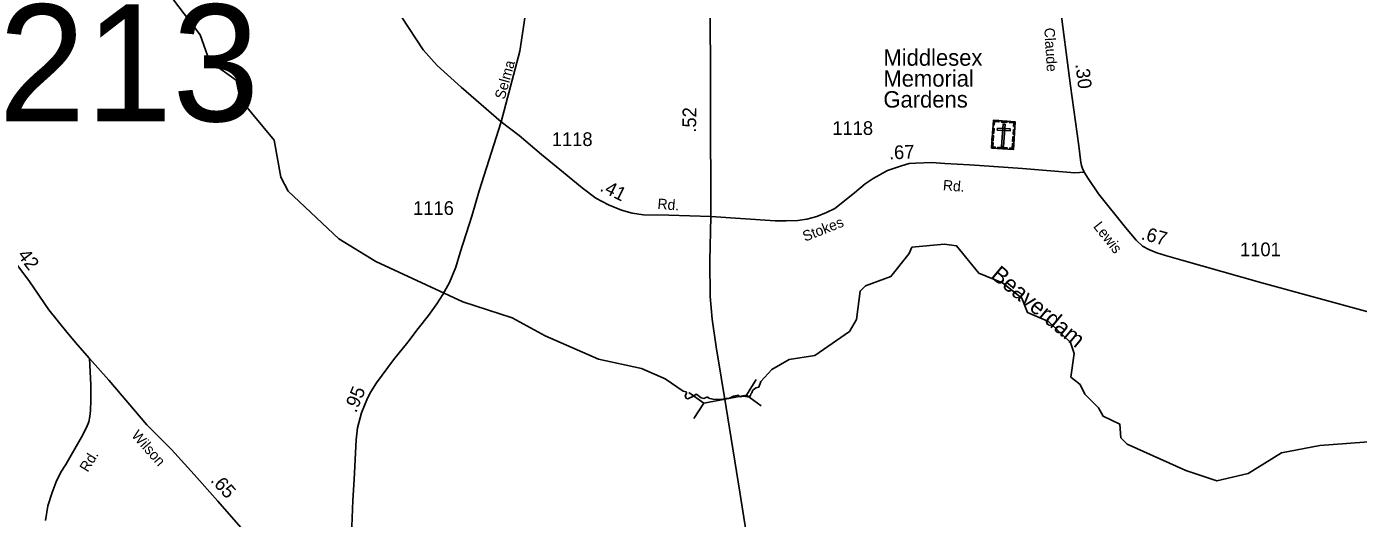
# Model space of a CAD drawing. Extents: x 2220236 to 2384410, y 720751 to 894131.
# Drawn here: x 2229783 to 2241927, y 735017 to 739507 of the extents above; entities that cross this region are included whole.
import ezdxf

# ---------------------------------------------------------------- set-up
doc = ezdxf.new("R2010")
doc.units = 0
doc.layers.add('Default', color=7, linetype='Continuous')

msp = doc.modelspace()

# ---------------------------------------------------------------- linework, layer by layer
at = {"layer": 'Default'}
for p, q in [((2236437, 736284), (2236347, 736143)), ((2235822, 736166), (2235957, 736069)), ((2235957, 736069), (2236347, 736143)), ((2236482, 736046), (2236347, 736143)), ((2235867, 735929), (2235957, 736069))]:
    msp.add_line(p, q, dxfattribs=at)
for points in [[(2234110, 738639), (2234281, 739284), (2234329, 739604), (2234349, 739867), (2234358, 739986), (2234384, 740147), (2234413, 740230), (2234469, 740343), (2234496, 740404), (2234533, 740462), (2234588, 740517), (2234692, 740616), (2234818, 740737), (2235064, 740958), (2235193, 741081), (2235283, 741198), (2235341, 741317), (2235381, 741423), (2235400, 741525), (2235419, 741621), (2235437, 741785), (2235448, 741888), (2235456, 742015), (2235456, 742290)], [(2236021, 737774), (2236016, 739867), (2236023, 740451), (2236038, 740701), (2236075, 741272), (2236084, 741444), (2236090, 741992)], [(2234110, 738639), (2233746, 738954), (2233527, 739152), (2233399, 739295), (2233201, 739596), (2232862, 740133), (2232718, 740387), (2232649, 740554), (2232502, 741050), (2232385, 741522)], [(2237854, 737495), (2237830, 737437), (2237665, 737227), (2237432, 737140), (2237383, 737092), (2237351, 736833), (2237286, 736723), (2236972, 736503), (2236738, 736469), (2236580, 736377), (2236477, 736266), (2236461, 736216), (2236437, 736210), (2236410, 736193), (2236402, 736182), (2236396, 736165), (2236388, 736156), (2236385, 736137), (2236353, 736128), (2236324, 736132), (2236291, 736128), (2236275, 736141), (2236230, 736132), (2236191, 736114), (2236163, 736113), (2236115, 736103), (2236041, 736107), (2236001, 736115), (2235997, 736123), (2235985, 736124), (2235958, 736113), (2235935, 736117), (2235896, 736148), (2235889, 736150), (2235858, 736130), (2235825, 736115), (2235812, 736109), (2235799, 736113), (2235788, 736134), (2235798, 736155), (2235801, 736165), (2235797, 736172), (2235769, 736180), (2235607, 736292), (2235390, 736385), (2234997, 736471), (2234512, 736685), (2234211, 736848), (2233760, 736995), (2232966, 737363), (2232631, 737570), (2232169, 738006), (2232102, 738132), (2232040, 738471), (2231729, 738844), (2231694, 739019), (2231451, 739191), (2231366, 739432), (2231122, 739756)], [(2239426, 738177), (2239413, 738213), (2239403, 738239), (2239395, 738267), (2239377, 738420), (2239302, 738967), (2239203, 739739)], [(2232693, 733952), (2232745, 734865), (2232758, 735180), (2232769, 735372), (2232787, 735735), (2232800, 735845), (2232836, 735982), (2232891, 736115), (2232922, 736173), (2232972, 736255), (2233128, 736464), (2233259, 736627), (2233354, 736750), (2233449, 736869), (2233524, 736977), (2233577, 737060), (2233638, 737170), (2233698, 737311), (2233737, 737444), (2233843, 737776), (2233909, 738007), (2233977, 738218), (2234110, 738639)], [(2236021, 737774), (2235640, 737785), (2235408, 737790), (2235306, 737805), (2235207, 737832), (2235090, 737879), (2234974, 737941), (2234850, 738035), (2234678, 738176), (2234478, 738341), (2234273, 738512), (2234110, 738639)], [(2239426, 738177), (2239343, 738171), (2238863, 738211), (2238473, 738239), (2238380, 738246), (2238156, 738258), (2238039, 738265), (2237888, 738260), (2237830, 738256), (2237762, 738235), (2237632, 738193), (2237502, 738121), (2237429, 738073), (2237333, 737991), (2237152, 737848), (2237077, 737810), (2236990, 737775), (2236898, 737748), (2236816, 737736), (2236708, 737733), (2236608, 737734), (2236021, 737774)], [(2242516, 736767), (2241047, 737169), (2240319, 737376), (2240169, 737417), (2240089, 737443), (2240016, 737472), (2239959, 737503), (2239900, 737557), (2239804, 737674), (2239558, 737980), (2239462, 738120), (2239426, 738177)], [(2230355, 736476), (2230248, 736602), (2230149, 736719), (2229984, 736920), (2229810, 737179), (2229658, 737385), (2229562, 737492), (2229479, 737570), (2229396, 737635), (2229323, 737677), (2229188, 737750), (2229065, 737807), (2228940, 737860), (2228737, 737930)], [(2236613, 733081), (2236577, 733287), (2236458, 734180), (2236286, 735258), (2236161, 736029), (2236072, 736584), (2236033, 736835), (2236016, 737042), (2236014, 737367), (2236021, 737774)], [(2242101, 735722), (2241577, 735684), (2241227, 735616), (2240921, 735428), (2240637, 735359), (2240353, 735456), (2239818, 735694), (2239760, 735754), (2239751, 735879), (2239599, 735951), (2239557, 736027), (2239432, 736151), (2239390, 736240), (2239305, 736308), (2239337, 736524), (2239303, 736623), (2239102, 736814), (2238909, 736896), (2238859, 737029), (2238681, 737167), (2238465, 737257), (2238263, 737507), (2238154, 737522), (2237854, 737495)], [(2229954, 734998), (2229977, 735131), (2230015, 735253), (2230053, 735352), (2230095, 735438), (2230141, 735510), (2230283, 735760), (2230330, 735848), (2230351, 735900), (2230359, 735949), (2230365, 736001), (2230368, 736094), (2230368, 736238), (2230355, 736476)], [(2232693, 733952), (2232580, 734044), (2232441, 734173), (2232224, 734389), (2232120, 734502), (2231956, 734684), (2231715, 734959), (2231525, 735175), (2231310, 735417), (2231103, 735645), (2230880, 735871), (2230706, 736076), (2230532, 736280), (2230355, 736476)]]:
    msp.add_lwpolyline(points, dxfattribs=at)
for points in [[(2238599, 738652), (2238797, 738639), (2238781, 738385), (2238582, 738398)], [(2238596, 738609), (2238607, 738608), (2238609, 738640), (2238650, 738637), (2238650, 738649), (2238599, 738652)], [(2238673, 738647), (2238724, 738644), (2238723, 738632), (2238672, 738636)], [(2238795, 738596), (2238783, 738596), (2238785, 738629), (2238745, 738631), (2238746, 738642), (2238797, 738639)], [(2238591, 738535), (2238594, 738578), (2238605, 738577), (2238602, 738534)], [(2238635, 738581), (2238634, 738563), (2238751, 738555), (2238752, 738574)], [(2238705, 738616), (2238687, 738617), (2238674, 738414), (2238692, 738413)], [(2238778, 738524), (2238781, 738567), (2238793, 738566), (2238790, 738523)], [(2238615, 738396), (2238616, 738407), (2238594, 738409), (2238596, 738449), (2238585, 738450), (2238582, 738398)], [(2238586, 738468), (2238589, 738511), (2238601, 738510), (2238598, 738467)], [(2238640, 738406), (2238725, 738400), (2238724, 738389), (2238639, 738394)], [(2238748, 738387), (2238748, 738398), (2238770, 738397), (2238773, 738437), (2238784, 738437), (2238781, 738385)], [(2238774, 738458), (2238777, 738501), (2238788, 738500), (2238785, 738457)]]:
    msp.add_lwpolyline(points, close=True, dxfattribs=at)

# ---------------------------------------------------------------- texts
for s, height, p in [('213', 1066.3, (2229526, 738643)), ('Middlesex', 150, (2237596, 739150)), ('Memorial ', 150, (2237596, 738959)), ('Gardens', 150, (2237596, 738768)), ('1118', 125, (2237130, 738518)), ('1118', 125, (2234572, 738417)), ('1116', 125, (2233307, 737788)), ('1101', 125, (2240848, 737411))]:
    msp.add_text(s, height=height, dxfattribs=at).set_placement(p)
for s, height, rotation, p in [('Claude', 95, 273.4467, (2239063, 739494)), ('Selma', 95, 74.4108, (2234141, 738837)), ('.30', 125, 276.7211, (2239347, 739164)), ('.52', 125, 89.1486, (2235887, 738538)), ('.67', 125, 2.329, (2237649, 738294)), ('.41', 125, 333.3725, (2235003, 738012)), ('Rd.', 95, 355.3061, (2238136, 738014)), ('Rd.', 95, 355.256, (2235533, 737844)), ('Stokes', 95, 21.6382, (2236882, 737543)), ('Lewis', 95, 308.2869, (2239505, 737681)), ('.67', 125, 344.6797, (2239939, 737567)), ('.42', 125, 307.187, (2229666, 737456)), ('Beaverdam', 150, 320.3238, (2238566, 737221)), ('.95', 125, 67.4801, (2232787, 735975)), ('Wilson', 95, 311.5267, (2230733, 735771)), ('Rd.', 95, 58.558, (2230340, 735433)), ('.65', 125, 312.6636, (2231453, 735359))]:
    msp.add_text(s, height=height, rotation=rotation, dxfattribs=at).set_placement(p)

doc.saveas('drawing.dxf')
